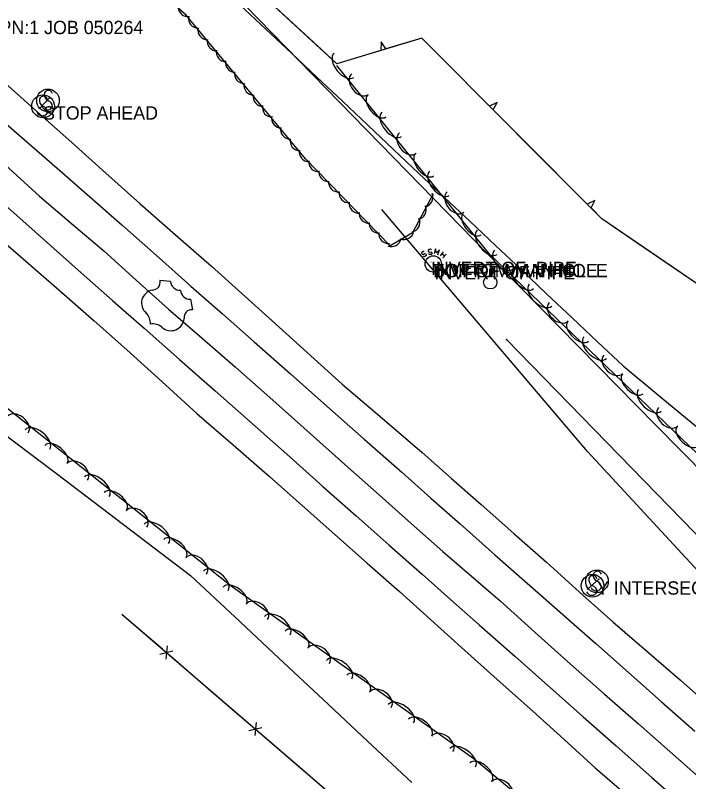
# Model space of a CAD drawing. Extents: x 1441650 to 1491889, y 345904 to 358319.
# Drawn here: x 1443157.1 to 1443409.5, y 356423.3 to 356710.4 of the extents above; entities that cross this region are included whole.
import ezdxf

# ---------------------------------------------------------------- set-up
doc = ezdxf.new("R2010")
doc.units = 0
for name, color, linetype in [('S_BUILDING_ANNOT', 7, 'Continuous'), ('S_EDGE_PAVEMENT', 7, 'Continuous'), ('S_FENCE', 7, 'Continuous'), ('S_MANHOLE_ANNOT', 7, 'Continuous'), ('S_MSC_PT_SYM', 7, 'Continuous'), ('S_PAVEMENT_CROWN', 7, 'Continuous'), ('S_PRIMARY_CTL_ANNOT', 7, 'Continuous'), ('S_SANITARY_SEWER', 7, 'Continuous'), ('S_SANITARY_SEWER_ANNOT', 7, 'Continuous'), ('S_SHOULDER', 7, 'Continuous'), ('S_SIGN', 7, 'Continuous'), ('S_SIGN_ANNOT', 7, 'Continuous'), ('S_STREAM', 7, 'Continuous'), ('S_TREE', 7, 'Continuous'), ('S_UTILITY_POLE', 7, 'Continuous'), ('S_UTL_PT_SYM', 7, 'Continuous'), ('S_WATER_UTILITIES', 7, 'Continuous')]:
    doc.layers.add(name, color=color, linetype=linetype)

msp = doc.modelspace()

# ---------------------------------------------------------------- linework, layer by layer
at = {"layer": 'S_BUILDING_ANNOT'}
for p, q in [((1443215.36, 356610.74), (1443211.37, 356611.05)), ((1443222.84, 356604.05), (1443223.61, 356600.13))]:
    msp.add_line(p, q, dxfattribs=at)
for centre, radius, start, end in [((1443208.5, 356610.44), 2.94, 269.3627, 11.9988), ((1443218.9, 356610.95), 3.55, 183.4125, 273.0116), ((1443209.42, 356602.62), 4.97, 101.0545, 228.5222), ((1443222.65, 356607.6), 3.55, 183.5041, 273.1031), ((1443223.33, 356597.2), 2.94, 84.5168, 187.1529), ((1443202.74, 356595.13), 5.06, 355.1961, 47.9959), ((1443215.45, 356597.23), 4.97, 227.9934, 355.4611), ((1443208.77, 356589.74), 5.06, 48.5197, 101.3195)]:
    msp.add_arc(centre, radius, start, end, dxfattribs=at)
at = {"layer": 'S_EDGE_PAVEMENT'}
for points in [[(1443142.35, 356679.7), (1443157.61, 356666.41), (1443172.87, 356653.12), (1443184.96, 356642.54), (1443197.05, 356631.96), (1443210.01, 356620.45), (1443222.97, 356608.94), (1443234.82, 356598.55), (1443246.66, 356588.15), (1443260.28, 356576.08), (1443273.89, 356564.02), (1443287.95, 356551.64), (1443302.02, 356539.25), (1443312.93, 356529.57), (1443323.84, 356519.88), (1443336.92, 356508.32), (1443350.01, 356496.76), (1443362.38, 356485.89), (1443374.75, 356475.02), (1443387.02, 356464.17), (1443399.29, 356453.32), (1443411.87, 356442.21)], [(1443141.43, 356649.7), (1443158.78, 356634.38), (1443170.28, 356624.19), (1443181.78, 356614), (1443193.62, 356603.62), (1443205.47, 356593.24), (1443218.73, 356581.49), (1443232, 356569.73), (1443246.01, 356557.36), (1443260.02, 356544.99), (1443272.45, 356533.91), (1443284.89, 356522.84), (1443297.27, 356511.96), (1443309.65, 356501.08), (1443320.32, 356491.58), (1443330.98, 356482.07), (1443344.39, 356470.26), (1443357.79, 356458.44), (1443370.05, 356447.56), (1443382.3, 356436.67), (1443395.68, 356424.9), (1443409.05, 356413.13)]]:
    msp.add_lwpolyline(points, dxfattribs=at)
at = {"layer": 'S_FENCE'}
for p, q in [((1443214.01, 356474.21), (1443213.51, 356469.23)), ((1443211.34, 356471.1), (1443216.18, 356472.34)), ((1443247.37, 356445.51), (1443246.87, 356440.54)), ((1443244.7, 356442.41), (1443249.54, 356443.64))]:
    msp.add_line(p, q, dxfattribs=at)
for points in [[(1443197.08, 356486.07), (1443212.25, 356473.02)], [(1443197.08, 356486.07), (1443417.71, 356296.28), (1443456.97, 356267.05), (1443487.73, 356246.42), (1443500.61, 356228.74)], [(1443215.28, 356470.41), (1443230.44, 356457.37)], [(1443230.44, 356457.37), (1443245.6, 356444.33)], [(1443248.63, 356441.72), (1443263.8, 356428.68)], [(1443263.8, 356428.68), (1443278.96, 356415.63)]]:
    msp.add_lwpolyline(points, dxfattribs=at)
at = {"layer": 'S_MSC_PT_SYM'}
for points in [[(1443169.98, 356679.57), (1443169.98, 356679.62), (1443169.98, 356679.57), (1443169.93, 356679.57), (1443169.98, 356679.57), (1443169.98, 356679.52), (1443169.98, 356679.57), (1443170.03, 356679.57)], [(1443166.46, 356675.8), (1443166.46, 356675.85), (1443166.46, 356675.8), (1443166.41, 356675.8), (1443166.46, 356675.8), (1443166.46, 356675.75), (1443166.46, 356675.8), (1443166.51, 356675.8)], [(1443375.89, 356499.2), (1443375.89, 356499.25), (1443375.89, 356499.2), (1443375.84, 356499.2), (1443375.89, 356499.2), (1443375.89, 356499.15), (1443375.89, 356499.2), (1443375.94, 356499.2)], [(1443371.67, 356495.45), (1443371.67, 356495.5), (1443371.67, 356495.45), (1443371.62, 356495.45), (1443371.67, 356495.45), (1443371.67, 356495.4), (1443371.67, 356495.45), (1443371.72, 356495.45)]]:
    msp.add_lwpolyline(points, dxfattribs=at)
at = {"layer": 'S_PAVEMENT_CROWN'}
msp.add_lwpolyline([(1443149.13, 356658.19), (1443166.15, 356642.71), (1443178.22, 356632.44), (1443190.29, 356622.18), (1443202.45, 356611.24), (1443214.62, 356600.31), (1443227.13, 356589.45), (1443239.65, 356578.6), (1443253.63, 356566.18), (1443267.61, 356553.77), (1443280.63, 356542.18), (1443293.66, 356530.6), (1443305.51, 356520.06), (1443317.36, 356509.52), (1443328.11, 356500.27), (1443338.86, 356491.02), (1443352.06, 356479.17), (1443365.25, 356467.32), (1443377.98, 356456.11), (1443390.72, 356444.91), (1443403.6, 356433.55), (1443416.48, 356422.2)], dxfattribs=at)
at = {"layer": 'S_SANITARY_SEWER'}
for p, q in [((1443310.02, 356621.97), (1443309.48, 356621.58)), ((1443310.45, 356621.89), (1443310.02, 356621.97)), ((1443309.48, 356621.58), (1443309.4, 356621.19)), ((1443309.4, 356621.19), (1443309.6, 356620.92)), ((1443309.6, 356620.92), (1443310.02, 356620.81)), ((1443310.02, 356620.81), (1443310.57, 356621.15)), ((1443310.57, 356619.99), (1443310.18, 356620.07)), ((1443310.57, 356621.15), (1443311.03, 356621.08)), ((1443311.11, 356620.38), (1443310.57, 356619.99)), ((1443311.03, 356621.08), (1443311.19, 356620.81)), ((1443311.19, 356620.81), (1443311.11, 356620.38)), ((1443316.46, 356620.34), (1443317.7, 356621.81)), ((1443317.12, 356621.12), (1443318.08, 356620.3)), ((1443318.67, 356621), (1443317.43, 356619.53)), ((1443341.24, 356589.02), (1443448.73, 356478.65))]:
    msp.add_line(p, q, dxfattribs=at)
for points in [[(1443313.12, 356622.51), (1443312.78, 356622.78), (1443312.12, 356622.7), (1443311.88, 356622.36), (1443311.92, 356622.05), (1443312.27, 356621.74), (1443312.89, 356621.85), (1443313.28, 356621.54), (1443313.32, 356621.23), (1443313.05, 356620.84), (1443312.43, 356620.77), (1443312.08, 356621.04)], [(1443315.57, 356620.65), (1443316.11, 356622.51), (1443315.06, 356621.5), (1443314.67, 356622.94), (1443314.13, 356621.08)]]:
    msp.add_lwpolyline(points, dxfattribs=at)
msp.add_circle((1443313.81, 356617.28), 3.05, dxfattribs=at)
at = {"layer": 'S_SHOULDER'}
for points in [[(1443152.14, 356686.1), (1443165.25, 356674.41), (1443178.36, 356662.73), (1443191.06, 356651.34), (1443203.76, 356639.95), (1443217.21, 356628.22), (1443230.65, 356616.5), (1443242.06, 356606.22), (1443253.46, 356595.93), (1443266.56, 356584.1), (1443279.66, 356572.27), (1443294.67, 356559.48), (1443309.68, 356546.69), (1443320.7, 356536.94), (1443331.72, 356527.19), (1443343.98, 356516.34), (1443356.24, 356505.49), (1443368.66, 356494.36), (1443381.08, 356483.23), (1443393.77, 356472.31), (1443406.47, 356461.38), (1443418.98, 356450.2)], [(1443151.58, 356626.56), (1443163, 356616.65), (1443174.41, 356606.74), (1443186.69, 356595.9), (1443198.97, 356585.06), (1443212.05, 356573.18), (1443225.14, 356561.3), (1443238.8, 356549.44), (1443252.47, 356537.58), (1443264.7, 356526.72), (1443276.93, 356515.87), (1443289.02, 356505.19), (1443301.11, 356494.51), (1443312.74, 356484.02), (1443324.37, 356473.52), (1443337.76, 356461.62), (1443351.15, 356449.72), (1443362.85, 356439.12), (1443374.55, 356428.52), (1443387.06, 356417.61)]]:
    msp.add_lwpolyline(points, dxfattribs=at)
at = {"layer": 'S_SIGN'}
for p, q in [((1443169.98, 356679.57), (1443166.46, 356675.8)), ((1443371.67, 356495.45), (1443375.89, 356499.2))]:
    msp.add_line(p, q, dxfattribs=at)
for centre in [(1443169.39, 356678.55), (1443167.53, 356676.35), (1443375.17, 356498.36), (1443373.5, 356496.71)]:
    msp.add_circle(centre, 4.24, dxfattribs=at)
for centre, radius, start, end in [((1443169.51, 356680.7), 1.62, 16.5258, 156.8957), ((1443167.66, 356678.51), 1.62, 16.5258, 156.8957), ((1443170.55, 356680.8), 2.55, 167.1196, 241.9813), ((1443168.7, 356678.61), 2.55, 167.1196, 241.9813), ((1443168.69, 356676.26), 2.38, 358.6529, 73.7063), ((1443167.27, 356674.96), 2.17, 204.641, 335.359), ((1443169.13, 356677.15), 2.17, 204.641, 335.359), ((1443166.83, 356674.07), 2.38, 358.6529, 73.7063), ((1443375.29, 356500.52), 1.62, 16.5258, 156.8957), ((1443374.66, 356498.96), 2.55, 167.1196, 241.9813), ((1443373.62, 356498.86), 1.62, 16.5258, 156.8957), ((1443376.33, 356500.62), 2.55, 167.1196, 241.9813), ((1443374.91, 356496.96), 2.17, 204.641, 335.359), ((1443372.8, 356494.43), 2.38, 358.6529, 73.7063), ((1443374.47, 356496.08), 2.38, 358.6529, 73.7063), ((1443373.24, 356495.31), 2.17, 204.641, 335.359)]:
    msp.add_arc(centre, radius, start, end, dxfattribs=at)
at = {"layer": 'S_STREAM'}
msp.add_lwpolyline([(1443456.2, 356455.58), (1443371.6, 356546.98), (1443294.56, 356637.65)], dxfattribs=at)
at = {"layer": 'S_TREE'}
for p, q in [((1443294.26, 356700.44), (1443294.15, 356697.27)), ((1443296.03, 356697.84), (1443294.26, 356700.44)), ((1443337.7, 356677.83), (1443334.86, 356676.44)), ((1443336.24, 356675.05), (1443337.7, 356677.83)), ((1443374.39, 356641.02), (1443371.54, 356639.63)), ((1443372.93, 356638.24), (1443374.39, 356641.02))]:
    msp.add_line(p, q, dxfattribs=at)
for points in [[(1443505.41, 356683.7), (1443488.39, 356651.81), (1443461.07, 356631.7), (1443424.93, 356601.52), (1443377, 356634.15), (1443309.47, 356701.91), (1443277.71, 356692.29), (1443188.57, 356774.28), (1443171.66, 356790.8), (1443158.99, 356814.85), (1443164.48, 356841.38), (1443180.21, 356864.99), (1443203.13, 356851.04), (1443232.22, 356826.64), (1443267.71, 356814.76), (1443299.03, 356809.84), (1443326.75, 356811.76), (1443339.28, 356826.69)], [(1443313.71, 356643.52), (1443306.08, 356628.88), (1443297.66, 356624.12), (1443265.96, 356656.62), (1443221.16, 356710.52), (1443182.13, 356744.91), (1443146.86, 356770.04), (1443120.24, 356785.78), (1443111.42, 356806.27), (1443107.79, 356833.75)], [(1443241.48, 356714.28), (1443251.05, 356705.27), (1443260.62, 356696.25), (1443270.18, 356687.24), (1443279.75, 356678.23), (1443289.31, 356669.22), (1443298.88, 356660.21), (1443308.45, 356651.2), (1443318.01, 356642.19), (1443327.58, 356633.18), (1443337.15, 356624.17), (1443346.71, 356615.15), (1443356.28, 356606.14), (1443365.84, 356597.13), (1443375.41, 356588.12), (1443384.98, 356579.11), (1443399.14, 356567.35), (1443413.31, 356555.59)], [(1443241.48, 356714.28), (1443251.05, 356705.27), (1443260.62, 356696.25), (1443270.18, 356687.24), (1443279.75, 356678.23), (1443289.31, 356669.22), (1443298.88, 356660.21), (1443308.45, 356651.2), (1443318.01, 356642.19), (1443327.58, 356633.18), (1443337.15, 356624.17), (1443346.71, 356615.15), (1443356.28, 356606.14), (1443365.84, 356597.13), (1443375.41, 356588.12), (1443384.98, 356579.11), (1443399.14, 356567.35), (1443413.31, 356555.59)], [(1443271.95, 356697.58), (1443253.55, 356714.5)], [(1442954.88, 356704.07), (1442971.63, 356691.35), (1442988.37, 356678.63), (1443005.11, 356665.91), (1443021.86, 356653.19), (1443038.6, 356640.47), (1443055.34, 356627.75), (1443072.09, 356615.03), (1443088.83, 356602.31), (1443105.57, 356589.59), (1443122.31, 356576.87), (1443139.06, 356564.15), (1443155.8, 356551.43), (1443172.54, 356538.71), (1443189.29, 356525.99), (1443206.03, 356513.27), (1443222.77, 356500.55), (1443239.37, 356485.04), (1443255.97, 356469.54), (1443272.57, 356454.03), (1443289.17, 356438.53), (1443305.77, 356423.02)], [(1442954.88, 356704.07), (1442971.63, 356691.35), (1442988.37, 356678.63), (1443005.11, 356665.91), (1443021.86, 356653.19), (1443038.6, 356640.47), (1443055.34, 356627.75), (1443072.09, 356615.03), (1443088.83, 356602.31), (1443105.57, 356589.59), (1443122.31, 356576.87), (1443139.06, 356564.15), (1443155.8, 356551.43), (1443172.54, 356538.71), (1443189.29, 356525.99), (1443206.03, 356513.27), (1443222.77, 356500.55), (1443239.37, 356485.04), (1443255.97, 356469.54), (1443272.57, 356454.03), (1443289.17, 356438.53), (1443305.77, 356423.02)], [(1443317.21, 356694.15), (1443309.47, 356701.91), (1443296.03, 356697.84)], [(1443294.15, 356697.27), (1443277.71, 356692.29), (1443271.95, 356697.58)], [(1443334.86, 356676.44), (1443317.21, 356694.15)], [(1443516.31, 356660.82), (1443509.29, 356625.64), (1443503, 356538.21), (1443509.62, 356510.61), (1443510.85, 356485.89), (1443491.5, 356479.55), (1443428.49, 356531.14), (1443335.02, 356620.81), (1443277.67, 356691.63)], [(1443353.89, 356657.34), (1443336.24, 356675.05)], [(1443371.54, 356639.63), (1443353.89, 356657.34)], [(1443392.9, 356623.33), (1443377, 356634.15), (1443372.93, 356638.24)], [(1443061.38, 356625.56), (1443149.42, 356566.89), (1443238.1, 356496.67), (1443329.08, 356431.82), (1443408.54, 356365.94), (1443493.9, 356292.78), (1443496.12, 356264.93), (1443483.03, 356238.12), (1443471.09, 356227.39)], [(1443413.57, 356609.26), (1443392.9, 356623.33)]]:
    msp.add_lwpolyline(points, dxfattribs=at)
for centre, major_axis, ratio, start_param, end_param in [((1443221.83, 356713.57), (2.35, -2.78), 0.999243, 3.971621, 5.744821), ((1443225.65, 356709.28), (2.27, -2.85), 0.999201, 3.847901, 5.621101), ((1443229.23, 356704.92), (2.27, -2.85), 0.999201, 3.847901, 5.621101), ((1443232.71, 356700.73), (2.27, -2.85), 0.999201, 3.847901, 5.621101), ((1443236.13, 356696.68), (2.27, -2.85), 0.999201, 3.847901, 5.621101), ((1443280.34, 356691.7), (3.69, -4.56), 0.55008, 3.141593, 6.283185), ((1443239.56, 356692.66), (2.27, -2.85), 0.999201, 3.847901, 5.621101), ((1443242.91, 356688.51), (2.27, -2.85), 0.999201, 3.847901, 5.621101), ((1443286.37, 356684.67), (3.12, -3.85), 0.685311, 3.141593, 6.283185), ((1443246.5, 356684.15), (2.27, -2.85), 0.999201, 3.847901, 5.621101), ((1443249.97, 356679.96), (2.27, -2.85), 0.999201, 3.847901, 5.621101), ((1443292.65, 356676.5), (3.36, -4.15), 0.540699, 3.141593, 6.283185), ((1443253.39, 356675.9), (2.27, -2.85), 0.999201, 3.847901, 5.621101), ((1443298.23, 356669.61), (3.69, -4.56), 0.55008, 3.141593, 6.283185), ((1443256.82, 356671.89), (2.27, -2.85), 0.999201, 3.847901, 5.621101), ((1443260.18, 356667.74), (2.27, -2.85), 0.999201, 3.847901, 5.621101), ((1443304.26, 356662.58), (3.12, -3.85), 0.685311, 3.141593, 6.283185), ((1443263.76, 356663.38), (2.27, -2.85), 0.999201, 3.847901, 5.621101), ((1443267.24, 356659.19), (2.27, -2.85), 0.999201, 3.847901, 5.621101), ((1443310.54, 356654.41), (3.36, -4.15), 0.540699, 3.141593, 6.283185), ((1443270.76, 356655.51), (2.54, -2.61), 0.999226, 3.825789, 5.598989), ((1443274.5, 356651.78), (2.54, -2.61), 0.999226, 3.825789, 5.598989), ((1443316.12, 356647.52), (3.69, -4.56), 0.55008, 3.141593, 6.283185), ((1443278.17, 356647.91), (2.54, -2.61), 0.999226, 3.825789, 5.598989), ((1443282.09, 356643.85), (2.54, -2.61), 0.999226, 3.825789, 5.598989), ((1443310.05, 356642.25), (-2.34, 2.79), 0.998446, 2.646057, 4.419257), ((1443322.15, 356640.48), (3.12, -3.85), 0.685311, 3.141593, 6.283185), ((1443285.89, 356639.95), (2.54, -2.61), 0.999226, 3.825789, 5.598989), ((1443289.62, 356636.18), (2.54, -2.61), 0.999226, 3.825789, 5.598989), ((1443307.52, 356637.56), (-2.34, 2.79), 0.998446, 2.646057, 4.419257), ((1443328.43, 356632.31), (3.36, -4.15), 0.540699, 3.141593, 6.283185), ((1443305.15, 356632.85), (-2.34, 2.79), 0.998446, 2.646057, 4.419257), ((1443293.36, 356632.45), (2.54, -2.61), 0.999226, 3.825789, 5.598989), ((1443297.03, 356628.58), (2.54, -2.61), 0.999226, 3.825789, 5.598989), ((1443302.86, 356630.08), (-2.04, 3.02), 0.999937, 2.1754, 3.9486), ((1443334.01, 356625.42), (3.69, -4.56), 0.55008, 3.141593, 6.283185), ((1443298.12, 356627.4), (-2.04, 3.02), 0.999937, 2.1754, 3.9486), ((1443340.31, 356619.04), (3.58, -3.43), 0.685311, 3.141593, 6.283185), ((1443347.56, 356611.72), (3.86, -3.7), 0.540699, 3.141593, 6.283185), ((1443353.96, 356605.58), (4.23, -4.06), 0.55008, 3.141593, 6.283185), ((1443360.82, 356599.36), (3.58, -3.43), 0.685311, 3.141593, 6.283185), ((1443368.07, 356592.04), (3.86, -3.7), 0.540699, 3.141593, 6.283185), ((1443374.47, 356585.9), (4.23, -4.06), 0.55008, 3.141593, 6.283185), ((1443381.34, 356579.68), (3.58, -3.43), 0.685311, 3.141593, 6.283185), ((1443388.59, 356572.36), (3.86, -3.7), 0.540699, 3.141593, 6.283185), ((1443394.99, 356566.22), (4.23, -4.06), 0.55008, 3.141593, 6.283185), ((1443401.85, 356560), (3.58, -3.43), 0.685311, 3.141593, 6.283185), ((1443158.03, 356557.03), (-3.88, 3.08), 0.685245, 3.141593, 6.283185), ((1443165.45, 356551.49), (-4.6, 3.64), 0.550027, 3.141593, 6.283185), ((1443409.1, 356552.68), (3.86, -3.7), 0.540699, 3.141593, 6.283185), ((1443172.4, 356545.99), (-4.19, 3.32), 0.540647, 3.141593, 6.283185), ((1443180.31, 356539.39), (-3.88, 3.08), 0.685245, 3.141593, 6.283185), ((1443187.73, 356533.84), (-4.6, 3.64), 0.550027, 3.141593, 6.283185), ((1443194.69, 356528.34), (-4.19, 3.32), 0.540647, 3.141593, 6.283185), ((1443202.6, 356521.74), (-3.88, 3.08), 0.685245, 3.141593, 6.283185), ((1443210.02, 356516.19), (-4.6, 3.64), 0.550027, 3.141593, 6.283185), ((1443216.97, 356510.69), (-4.19, 3.32), 0.540647, 3.141593, 6.283185), ((1443224.89, 356504.09), (-3.88, 3.08), 0.685245, 3.141593, 6.283185), ((1443232.31, 356498.55), (-4.6, 3.64), 0.550027, 3.141593, 6.283185), ((1443239.44, 356493.11), (-4.35, 3.1), 0.540645, 3.141593, 6.283185), ((1443247.68, 356486.91), (-4.04, 2.88), 0.685242, 3.141593, 6.283185), ((1443255.37, 356481.75), (-4.78, 3.41), 0.550025, 3.141593, 6.283185), ((1443262.59, 356476.61), (-4.35, 3.1), 0.540645, 3.141593, 6.283185), ((1443270.83, 356470.42), (-4.04, 2.88), 0.685242, 3.141593, 6.283185), ((1443278.52, 356465.25), (-4.78, 3.41), 0.550025, 3.141593, 6.283185), ((1443285.74, 356460.11), (-4.35, 3.1), 0.540645, 3.141593, 6.283185), ((1443293.98, 356453.92), (-4.04, 2.88), 0.685242, 3.141593, 6.283185), ((1443301.67, 356448.76), (-4.78, 3.41), 0.550025, 3.141593, 6.283185), ((1443308.89, 356443.61), (-4.35, 3.1), 0.540645, 3.141593, 6.283185), ((1443317.13, 356437.42), (-4.04, 2.88), 0.685242, 3.141593, 6.283185), ((1443324.82, 356432.26), (-4.78, 3.41), 0.550025, 3.141593, 6.283185), ((1443331.69, 356426.91), (-4.12, 3.41), 0.540658, 3.141655, 6.283248), ((1443339.45, 356420.13), (-3.81, 3.16), 0.685258, 3.141698, 6.283291)]:
    msp.add_ellipse(centre, major_axis=major_axis, ratio=ratio, start_param=start_param, end_param=end_param, dxfattribs=at)
at = {"layer": 'S_UTILITY_POLE'}
msp.add_line((1443335.03, 356612.92), (1443335.03, 356615.4), dxfattribs=at)
msp.add_circle((1443335.18, 356610.4), 2.5, dxfattribs=at)
at = {"layer": 'S_UTL_PT_SYM'}
for points in [[(1443312.93, 356618.08), (1443312.93, 356618.13), (1443312.93, 356618.08), (1443312.88, 356618.08), (1443312.93, 356618.08), (1443312.93, 356618.03), (1443312.93, 356618.08), (1443312.98, 356618.08)], [(1443313.81, 356617.28), (1443313.81, 356617.33), (1443313.81, 356617.28), (1443313.76, 356617.28), (1443313.81, 356617.28), (1443313.81, 356617.23), (1443313.81, 356617.28), (1443313.86, 356617.28)], [(1443314.26, 356616.52), (1443314.26, 356616.57), (1443314.26, 356616.52), (1443314.21, 356616.52), (1443314.26, 356616.52), (1443314.26, 356616.47), (1443314.26, 356616.52), (1443314.31, 356616.52)], [(1443339.17, 356615.94), (1443339.17, 356615.99), (1443339.17, 356615.94), (1443339.12, 356615.94), (1443339.17, 356615.94), (1443339.17, 356615.89), (1443339.17, 356615.94), (1443339.22, 356615.94)], [(1443341.24, 356589.02), (1443341.24, 356589.07), (1443341.24, 356589.02), (1443341.19, 356589.02), (1443341.24, 356589.02), (1443341.24, 356588.97), (1443341.24, 356589.02), (1443341.29, 356589.02)], [(1443397.28, 356556.88), (1443397.28, 356556.93), (1443397.28, 356556.88), (1443397.23, 356556.88), (1443397.28, 356556.88), (1443397.28, 356556.83), (1443397.28, 356556.88), (1443397.33, 356556.88)]]:
    msp.add_lwpolyline(points, dxfattribs=at)
at = {"layer": 'S_WATER_UTILITIES'}
for p, q in [((1443243.37, 356714.04), (1443339.17, 356615.94)), ((1443339.17, 356615.94), (1443397.28, 356556.88)), ((1443397.28, 356556.88), (1443474.75, 356478.06))]:
    msp.add_line(p, q, dxfattribs=at)

# ---------------------------------------------------------------- texts
at = {"layer": 'S_MANHOLE_ANNOT'}
for s in ['TOP OF MAN HOLE', 'BOTTOM MAN HOLE']:
    msp.add_text(s, height=5, dxfattribs=at).set_placement((1443313.81, 356612.28))
at = {"layer": 'S_PRIMARY_CTL_ANNOT'}
msp.add_text('PD:STD AHTD MON.STAMPED PN:1 JOB 050264', height=5, dxfattribs=at).set_placement((1443053.14, 356703.38))
at = {"layer": 'S_SANITARY_SEWER_ANNOT'}
for s, p in [('INVERT OF  PIPE', (1443312.93, 356613.08)), ('INVERT OF PIPE', (1443314.26, 356611.52))]:
    msp.add_text(s, height=5, dxfattribs=at).set_placement(p)
at = {"layer": 'S_SIGN_ANNOT'}
for s, p in [('STOP AHEAD', (1443167.53, 356671.35)), ('Y INTERSECTION AHEAD', (1443375.17, 356493.36))]:
    msp.add_text(s, height=5, dxfattribs=at).set_placement(p)

doc.saveas('drawing.dxf')
